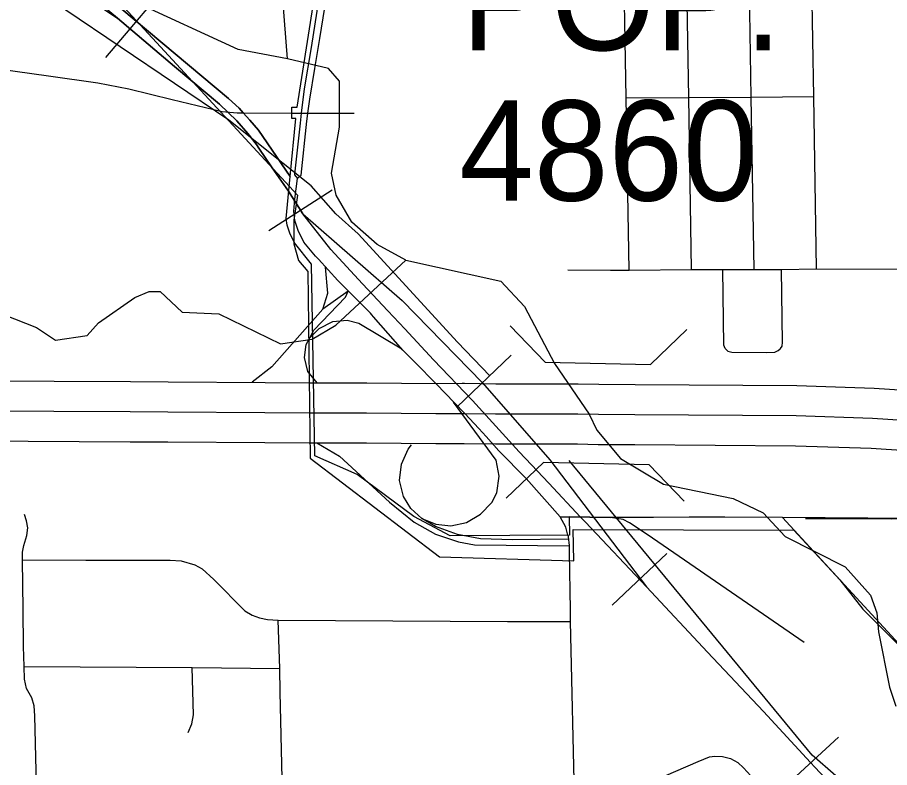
# Model space of a CAD drawing. Extents: x -1403959 to 81668, y -1400582 to 11018.
# Drawn here: x 6669.1 to 6753.2, y 8249.6 to 8321.9 of the extents above; entities that cross this region are included whole.
import ezdxf

# ---------------------------------------------------------------- set-up
doc = ezdxf.new("R2010")
doc.units = 0
for name, color, linetype in [('tdCiAirportTxt', 7, 'Continuous'), ('tdCiCityCartoShort', 7, 'Continuous'), ('tdCiRRCL', 7, 'Continuous'), ('tdCiSectNmbr', 7, 'Continuous'), ('tdCiSectTwpRng', 7, 'Continuous'), ('tdCoClipBndry', 7, 'Continuous'), ('tdCoPriCL', 7, 'Continuous'), ('tdCoSecRteBand', 7, 'Continuous'), ('tdCoShieldCoRte', 7, 'Continuous'), ('tdCoSurfBitum', 7, 'Continuous'), ('tdCoSurfEarth', 7, 'Continuous')]:
    doc.layers.add(name, color=color, linetype=linetype)

msp = doc.modelspace()

# ---------------------------------------------------------------- linework, layer by layer
at = {"layer": 'tdCiAirportTxt'}
for points in [[(6665.198, 8286.883), (6679.974, 8286.806), (6683.606, 8286.777), (6692.951, 8286.72), (6697.218, 8286.683), (6700.472, 8286.684), (6702.761, 8286.68), (6709.438, 8286.626), (6711.943, 8286.629), (6712.181, 8286.63), (6715.205, 8286.587), (6715.75, 8286.587), (6717.097, 8286.587), (6723.15, 8286.584), (6725.129, 8286.541), (6728.623, 8286.531), (6744.215, 8286.413), (6751.686, 8286.175), (6758.602, 8285.714), (6766.288, 8285.163)], [(6665.143, 8281.079), (6679.936, 8281.002), (6683.565, 8280.973), (6692.909, 8280.917), (6697.193, 8280.88), (6700.468, 8280.88), (6702.733, 8280.876), (6709.418, 8280.822), (6711.951, 8280.826), (6712.144, 8280.826), (6715.165, 8280.784), (6715.75, 8280.784), (6717.096, 8280.784), (6723.085, 8280.781), (6725.057, 8280.738), (6728.593, 8280.728), (6744.1, 8280.61), (6751.4, 8280.378), (6758.201, 8279.924), (6766.456, 8279.332)]]:
    msp.add_lwpolyline(points, dxfattribs=at)
at = {"layer": 'tdCiCityCartoShort'}
msp.add_lwpolyline([(6795.74, 8280.113), (6758.393, 8282.789), (6751.535, 8283.247), (6744.15, 8283.482), (6728.601, 8283.6), (6725.086, 8283.61), (6723.11, 8283.653), (6717.089, 8283.656), (6715.742, 8283.656), (6715.177, 8283.656), (6712.154, 8283.698), (6711.94, 8283.698), (6709.421, 8283.695), (6702.74, 8283.748), (6700.462, 8283.752), (6697.198, 8283.752), (6692.922, 8283.789), (6683.578, 8283.846), (6679.948, 8283.875), (6665.163, 8283.951)], dxfattribs=at)
at = {"layer": 'tdCiRRCL'}
for points in [[(6672.598, 8328.212), (6689.431, 8314.099), (6690.43, 8313.183), (6690.845, 8312.726), (6691.487, 8312.018), (6692.297, 8311.057), (6695.361, 8306.564), (6695.907, 8312.18), (6695.53, 8312.181), (6695.534, 8313.281), (6696.047, 8313.279), (6698.134, 8326.572)], [(6765.662, 8249.29), (6765.577, 8253.288), (6761.579, 8253.339), (6742.846, 8273.688), (6737.238, 8273.727), (6726.247, 8273.693), (6722.275, 8273.747), (6722.302, 8271.986), (6710.784, 8271.915), (6707.305, 8273.778), (6701.832, 8277.85), (6697.727, 8279.647), (6697.413, 8298.119), (6695.778, 8300.174), (6695.316, 8301.118), (6695.084, 8301.87), (6694.968, 8302.523), (6695.361, 8306.564), (6692.297, 8311.057), (6691.487, 8312.018), (6690.845, 8312.726), (6690.43, 8313.183), (6689.431, 8314.099), (6672.598, 8328.212)], [(6755.193, 8273.604), (6742.846, 8273.688), (6737.238, 8273.727), (6726.247, 8273.693), (6722.275, 8273.747), (6722.302, 8271.986), (6710.784, 8271.915), (6707.305, 8273.778), (6701.832, 8277.85), (6697.727, 8279.647), (6697.413, 8298.119), (6695.778, 8300.174), (6695.316, 8301.118), (6695.084, 8301.87), (6694.968, 8302.523), (6695.361, 8306.564), (6695.907, 8312.18), (6695.53, 8312.181), (6695.534, 8313.281), (6696.047, 8313.279), (6698.134, 8326.572)], [(6770.672, 8322.942), (6770.657, 8316.771), (6770.655, 8315.01), (6770.799, 8304.925), (6770.856, 8300.61), (6770.856, 8298.934), (6770.875, 8297.171), (6770.913, 8293.325), (6770.933, 8292.239), (6770.971, 8291.256), (6770.959, 8285.261), (6770.996, 8284.15), (6771.071, 8281.914), (6771.098, 8280.109), (6771.119, 8278.761), (6771.237, 8273.54), (6766.647, 8273.565), (6758.614, 8273.544), (6755.193, 8273.604), (6742.846, 8273.688), (6761.579, 8253.339), (6765.577, 8253.288), (6765.662, 8249.29)]]:
    msp.add_lwpolyline(points, dxfattribs=at)
at = {"layer": 'tdCiSectNmbr'}
for points in [[(6698.163, 8323.882), (6698.106, 8323.539), (6697.39, 8319.007)], [(6698.221, 8319.887), (6698.713, 8322.888)], [(6628.836, 8321.154), (6635.843, 8320.407), (6646.428, 8319.35), (6651.373, 8318.831), (6659.615, 8317.954), (6667.215, 8316.973), (6672.048, 8316.298), (6676.8, 8315.626), (6679.803, 8315.033), (6683.971, 8313.991), (6688.813, 8312.858), (6690.257, 8312.73), (6690.845, 8312.726)], [(6697.075, 8312.653), (6697.079, 8312.688), (6697.247, 8314.045), (6697.748, 8317.003), (6698.221, 8319.887)], [(6697.39, 8319.007), (6696.722, 8315.047), (6696.434, 8312.69)], [(6690.845, 8312.726), (6690.845, 8312.726)], [(6690.845, 8312.726), (6695.532, 8312.696)], [(6695.532, 8312.696), (6696.434, 8312.69), (6696.797, 8312.688)], [(6696.434, 8312.69), (6696.317, 8311.732), (6695.816, 8307.08), (6695.768, 8306.746), (6696.054, 8306.377)], [(6696.054, 8306.377), (6696.054, 8306.377), (6696.412, 8306.722), (6696.985, 8311.922), (6697.075, 8312.653)], [(6699.963, 8296.562), (6699.963, 8296.562), (6698.081, 8298.589), (6697.795, 8298.897), (6696.669, 8300.235), (6696.138, 8301.361), (6695.82, 8302.339), (6695.714, 8303.231), (6695.799, 8304.408), (6696.054, 8306.377)], [(6707.376, 8288.678), (6706.237, 8289.838), (6703.405, 8293.048), (6703.251, 8293.222), (6703.097, 8293.397), (6703.03, 8293.473), (6699.963, 8296.562)], [(6711.189, 8284.771), (6709.477, 8286.538), (6707.376, 8288.678)], [(6721.411, 8273.759), (6718.112, 8277.437), (6715.491, 8280.124), (6714.263, 8281.498), (6713.556, 8282.288), (6712.199, 8283.728), (6711.189, 8284.771)], [(6722.157, 8271.985), (6721.944, 8272.755), (6721.411, 8273.759)], [(6723.297, 8231.279), (6722.827, 8245.529), (6722.409, 8263.658), (6722.41, 8264.782), (6722.298, 8270.301), (6722.317, 8270.972), (6722.205, 8271.811), (6722.16, 8271.974)]]:
    msp.add_lwpolyline(points, dxfattribs=at)
at = {"layer": 'tdCiSectTwpRng'}
for points in [[(6734.083, 8297.601), (6733.797, 8314.21), (6733.531, 8330.717), (6733.445, 8339.787), (6733.445, 8345.772), (6733.417, 8351.793), (6733.445, 8358.069), (6733.464, 8363.587), (6733.448, 8369.803), (6733.465, 8375.957), (6733.427, 8379.406), (6733.304, 8380.196), (6733.111, 8380.723), (6732.707, 8381.512), (6732.323, 8382.372), (6732.112, 8383.074), (6731.884, 8383.917), (6731.798, 8384.75), (6731.676, 8385.575), (6731.693, 8390.436)], [(6728.056, 8297.56), (6727.769, 8314.169), (6727.489, 8330.656)], [(6740.113, 8297.619), (6739.814, 8314.223), (6739.566, 8330.717)], [(6746.12, 8297.657), (6745.868, 8314.294), (6745.581, 8330.73)], [(6727.769, 8314.169), (6733.797, 8314.21)], [(6733.797, 8314.21), (6739.814, 8314.223)], [(6739.814, 8314.223), (6745.868, 8314.294)], [(6696.797, 8312.688), (6697.079, 8312.688), (6701.533, 8312.688)], [(6722.14, 8297.574), (6726.262, 8297.547)], [(6726.262, 8297.547), (6728.056, 8297.56), (6734.083, 8297.601)], [(6734.083, 8297.601), (6737.094, 8297.619), (6740.113, 8297.619)], [(6737.318, 8289.99), (6737.181, 8290.307), (6737.094, 8297.619)], [(6740.113, 8297.619), (6742.75, 8297.606), (6746.12, 8297.657)], [(6742.813, 8290.23), (6742.84, 8290.582), (6742.75, 8297.606)], [(6746.12, 8297.657), (6754.916, 8297.645)], [(6737.318, 8289.99), (6737.563, 8289.737), (6737.942, 8289.648), (6741.332, 8289.597), (6742.094, 8289.632), (6742.42, 8289.798), (6742.628, 8289.948), (6742.646, 8289.976)], [(6742.646, 8289.976), (6742.813, 8290.22), (6742.813, 8290.23)], [(6670.96, 8245.269), (6670.734, 8254.544), (6670.677, 8255.515), (6670.452, 8256.301), (6669.944, 8257.204), (6669.732, 8258.08), (6669.718, 8259.301), (6669.648, 8261.235), (6669.606, 8264.825), (6669.534, 8269.61), (6669.534, 8270.359), (6669.678, 8270.993), (6669.966, 8271.959), (6670.053, 8272.699), (6669.938, 8273.376), (6669.736, 8273.967)], [(6721.411, 8273.759), (6722.275, 8273.747)], [(6722.275, 8273.747), (6726.247, 8273.693)], [(6726.247, 8273.693), (6730.414, 8273.711), (6737.246, 8273.787)], [(6744.92, 8261.642), (6740.51, 8264.694), (6729.806, 8272.05), (6728.088, 8273.167), (6727.473, 8273.484), (6726.247, 8273.693)], [(6745.065, 8273.59), (6749.197, 8273.603), (6753.38, 8273.565), (6755.238, 8273.59), (6758.614, 8273.544), (6761.241, 8273.501), (6762.58, 8273.527), (6766.662, 8273.527), (6771.227, 8273.54)], [(6669.534, 8269.61), (6675.666, 8269.567)], [(6675.666, 8269.567), (6683.781, 8269.581)], [(6683.781, 8269.581), (6684.843, 8269.495), (6686.169, 8269.12), (6686.889, 8268.745), (6688.012, 8267.708), (6690.99, 8264.698), (6691.7, 8264.279), (6692.405, 8264.011), (6693.181, 8263.856), (6694.21, 8263.771)], [(6694.21, 8263.771), (6716.33, 8263.658)], [(6695.014, 8230.492), (6694.399, 8256.834), (6694.357, 8259.12), (6694.21, 8263.771)], [(6716.33, 8263.658), (6722.409, 8263.658)], [(6669.718, 8259.301), (6685.907, 8259.205), (6694.357, 8259.12)], [(6685.513, 8252.963), (6685.879, 8253.781), (6686.035, 8254.67), (6685.907, 8259.205)], [(6722.827, 8245.529), (6723.864, 8245.544), (6724.707, 8245.792), (6730.388, 8248.299), (6734.704, 8250.161), (6735.796, 8250.607), (6736.316, 8250.664), (6737.059, 8250.64), (6737.83, 8250.434), (6738.524, 8250.061), (6739.095, 8249.54), (6740.145, 8248.377)]]:
    msp.add_lwpolyline(points, dxfattribs=at)
at = {"layer": 'tdCoClipBndry'}
msp.add_lwpolyline([(6671.952, 8330.911), (6696.055, 8304.771), (6695.707, 8302.355), (6695.706, 8300.095), (6696.17, 8298.461), (6697.068, 8297.412), (6697.282, 8279.406), (6709.779, 8269.907), (6722.707, 8269.524), (6722.661, 8272.526), (6743.93, 8272.48), (6748.358, 8267.677), (6750.599, 8264.848), (6761.75, 8253.695), (6766.979, 8253.587), (6767.139, 8248.945), (6772.048, 8248.944), (6772.52, 8212.025), (6772.336, 8162.984), (6772.345, 8151.304), (6772.332, 8142.112), (6772.2, 8123.405), (6772.584, 8111.644), (6771.71, 8023.103)], dxfattribs=at)
at = {"layer": 'tdCoPriCL'}
for points in [[(6698.516, 8293.773), (6698.99, 8295.327), (6698.755, 8297.828)], [(6700.951, 8295.531), (6698.516, 8293.773), (6693.579, 8288.215), (6691.706, 8286.733)], [(6697.268, 8291.01), (6697.634, 8291.749), (6700.693, 8294.941), (6700.951, 8295.531)], [(6697.973, 8286.681), (6697.059, 8287.762), (6696.741, 8289.129), (6696.918, 8290.362), (6697.268, 8291.01), (6698.158, 8291.913), (6699.47, 8292.604), (6700.854, 8292.724), (6701.975, 8292.437), (6706.131, 8289.967)], [(6708.076, 8273.601), (6709.421, 8273.051), (6710.865, 8272.889), (6712.364, 8273.209), (6713.73, 8273.995), (6714.804, 8275.149), (6715.309, 8276.074), (6715.523, 8277.661), (6715.214, 8279.232), (6711.126, 8284.803)], [(6697.924, 8280.878), (6700.114, 8279.604), (6704.933, 8275.167), (6707.33, 8273.227), (6709.377, 8272.086), (6711.598, 8271.335), (6713.139, 8271.064), (6722.276, 8270.967)], [(6708.076, 8273.601), (6707.008, 8274.571), (6706.277, 8275.718), (6705.919, 8277.264), (6706.085, 8278.842), (6706.755, 8280.281), (6707.08, 8280.701)], [(6722.174, 8271.589), (6716.812, 8271.542), (6713.711, 8271.637), (6711.498, 8272.037), (6709.394, 8272.83), (6708.076, 8273.601)]]:
    msp.add_lwpolyline(points, dxfattribs=at)
at = {"layer": 'tdCoSecRteBand'}
for p, q in [((6677.594, 8318.047), (6682.276, 8323.589)), ((6693.317, 8301.371), (6699.418, 8305.295)), ((6711.438, 8284.319), (6716.678, 8289.336)), ((6726.421, 8265.231), (6731.695, 8270.213)), ((6742.9, 8247.592), (6748.232, 8252.512))]:
    msp.add_line(p, q, dxfattribs=at)
for points in [[(6751.829, 8243.359), (6745.966, 8249.619), (6745.552, 8250.067), (6741.017, 8254.982), (6735.602, 8260.706), (6729.739, 8267), (6723.859, 8273.225), (6723.377, 8273.732), (6720.325, 8276.991), (6718.638, 8278.754), (6717.438, 8280.008), (6712.94, 8284.987), (6709.201, 8288.893), (6706.406, 8291.873), (6704.775, 8293.623), (6702.352, 8296.222), (6699.298, 8299.536), (6696.596, 8302.979), (6695.189, 8305.166), (6693.612, 8307.406), (6692.35, 8309.314), (6692.128, 8309.65), (6691.272, 8310.735), (6690.207, 8311.952), (6688.552, 8313.569), (6684.214, 8317.202), (6678.698, 8321.863), (6672.82, 8326.733)], [(6714.613, 8287.366), (6711.49, 8290.597), (6701.907, 8301.044), (6699.754, 8302.983), (6697.385, 8305.676), (6689.443, 8312.004), (6668.473, 8326.195)], [(6671.726, 8326.478), (6678.698, 8321.863), (6684.214, 8317.202), (6688.552, 8313.569), (6690.207, 8311.952), (6691.272, 8310.735), (6692.128, 8309.65), (6692.35, 8309.314), (6693.612, 8307.406), (6695.189, 8305.166), (6696.596, 8302.979), (6706.152, 8294.617), (6713.905, 8286.688), (6720.393, 8279.249), (6729.739, 8267), (6735.602, 8260.706), (6741.017, 8254.982), (6745.552, 8250.067), (6745.966, 8249.619), (6751.829, 8243.359)], [(6898.212, 8117.937), (6886.017, 8127.336), (6880.85, 8135.7), (6877.045, 8140.597), (6871.862, 8144.429), (6857.833, 8152.258), (6843.955, 8159.322), (6822.295, 8169.463), (6817.265, 8173.142), (6800.671, 8192.582), (6759.404, 8236.525), (6755.597, 8240.811), (6753.464, 8242.497), (6750.42, 8246.323), (6748.439, 8247.856), (6747.983, 8248.773), (6745.698, 8250.765), (6722.258, 8279.18)]]:
    msp.add_lwpolyline(points, dxfattribs=at)
at = {"layer": 'tdCoSurfBitum'}
for points in [[(6695.09, 8317.916), (6694.346, 8327.841), (6693.136, 8333.799), (6692.832, 8334.257), (6692.835, 8335.784), (6692.53, 8336.09), (6692.079, 8339.756), (6692.541, 8341.434), (6692.546, 8343.572), (6690.416, 8348.005), (6689.811, 8350.602), (6690.122, 8353.501), (6690.89, 8355.637), (6692.125, 8362.506), (6691.977, 8364.491)], [(6695.09, 8317.916), (6690.358, 8318.842), (6680.287, 8323.445)], [(6706.505, 8298.499), (6703.759, 8300.032), (6701.32, 8302.175), (6699.797, 8304.774), (6699.344, 8306.913), (6700.116, 8311.339), (6700.125, 8315.767), (6699.059, 8316.99), (6695.09, 8317.916)], [(6666.634, 8293.702), (6670.908, 8292.013), (6672.738, 8290.788), (6675.793, 8291.239), (6676.865, 8292.458), (6680.382, 8294.893), (6681.758, 8295.5), (6682.827, 8295.498), (6684.961, 8293.509), (6688.473, 8293.348), (6694.424, 8290.434), (6697.479, 8290.885), (6699.773, 8292.254), (6706.505, 8298.499), (6715.664, 8296.494), (6717.95, 8294.046), (6720.84, 8288.543), (6724.19, 8283.649), (6724.951, 8282.121), (6727.236, 8279.367), (6731.355, 8276.915), (6738.072, 8275.526), (6740.97, 8274.145), (6743.104, 8271.85), (6748.902, 8268.936), (6751.34, 8266.183), (6751.947, 8264.502), (6752.096, 8262.669), (6753.155, 8257.323), (6753.762, 8255.489)]]:
    msp.add_lwpolyline(points, dxfattribs=at)
at = {"layer": 'tdCoSurfEarth'}
for p, q in [((6719.94, 8288.665), (6716.57, 8292.187)), ((6730.107, 8288.444), (6733.629, 8291.816)), ((6719.94, 8288.665), (6730.107, 8288.444)), ((6719.8, 8278.992), (6716.208, 8275.55)), ((6729.988, 8278.77), (6719.8, 8278.992)), ((6729.988, 8278.77), (6733.36, 8275.248))]:
    msp.add_line(p, q, dxfattribs=at)

# ---------------------------------------------------------------- texts
at = {"layer": 'tdCoShieldCoRte'}
for s, p in [('POP.', (6711.866, 8318.757)), ('4860', (6711.674, 8304.248))]:
    msp.add_text(s, height=9.6728, rotation=359.99436, dxfattribs=at).set_placement(p)

doc.saveas('drawing.dxf')
